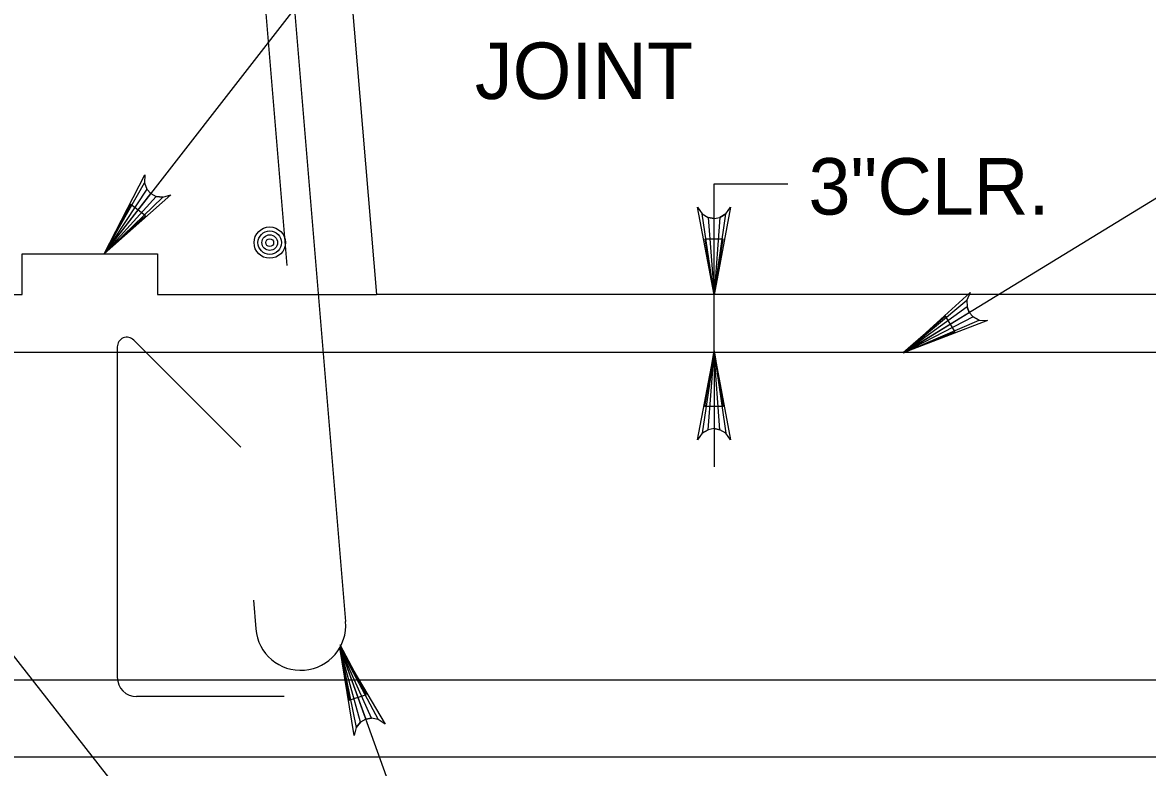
# Model space of a CAD drawing. Extents: x 638255 to 640306, y 296059 to 298435.
# Drawn here: x 639136.4 to 639196.1, y 296442.7 to 296482.2 of the extents above; entities that cross this region are included whole.
import ezdxf

# ---------------------------------------------------------------- set-up
doc = ezdxf.new("R2010")
doc.units = 0
for name, color, linetype in [('Level 3', 7, 'Continuous'), ('Level 4', 7, 'Continuous'), ('Level 6', 7, 'Continuous'), ('Level 7', 7, 'Continuous'), ('Level 9', 7, 'Continuous')]:
    doc.layers.add(name, color=color, linetype=linetype)

msp = doc.modelspace()

# ---------------------------------------------------------------- linework, layer by layer
at = {"layer": 'Level 4'}
for p, q in [((639140.713, 296469.936), (639156.354, 296490.05)), ((639183.211, 296464.707), (639202.38, 296476.448)), ((639173.112, 296464.706), (639173.112, 296473.664)), ((639173.112, 296473.664), (639177.025, 296473.664)), ((639173.112, 296461.571), (639173.112, 296458.624)), ((639128.42, 296458.109), (639157.939, 296420.447)), ((639153.242, 296449.03), (639157.893, 296436.092))]:
    msp.add_line(p, q, dxfattribs=at)
for points in [[(639140.713, 296469.936), (639142.88, 296474.142), (639142.857, 296473.708), (639142.988, 296473.371), (639143.202, 296473.136), (639143.481, 296472.988), (639143.841, 296472.943), (639144.257, 296473.072), (639140.713, 296469.936), (639143.841, 296472.943), (639143.481, 296472.988), (639140.713, 296469.936), (639143.202, 296473.136), (639142.988, 296473.371), (639140.713, 296469.936), (639142.857, 296473.708)], [(639173.112, 296467.769), (639172.241, 296472.421), (639172.488, 296472.063), (639172.8, 296471.878), (639173.112, 296471.824), (639173.424, 296471.878), (639173.736, 296472.063), (639173.983, 296472.421), (639173.112, 296467.769), (639173.736, 296472.063), (639173.424, 296471.878), (639173.112, 296467.769), (639173.112, 296471.824), (639172.8, 296471.878), (639173.112, 296467.769), (639172.488, 296472.063)], [(639183.212, 296464.706), (639186.724, 296467.879), (639186.547, 296467.48), (639186.551, 296467.118), (639186.67, 296466.823), (639186.877, 296466.586), (639187.198, 296466.418), (639187.634, 296466.393), (639183.212, 296464.706), (639187.198, 296466.418), (639186.877, 296466.586), (639183.212, 296464.706), (639186.67, 296466.823), (639186.551, 296467.118), (639183.212, 296464.706), (639186.547, 296467.48)], [(639173.112, 296464.706), (639173.983, 296460.055), (639173.736, 296460.412), (639173.424, 296460.598), (639173.112, 296460.652), (639172.8, 296460.598), (639172.488, 296460.412), (639172.241, 296460.055), (639173.112, 296464.706), (639172.488, 296460.412), (639172.8, 296460.598), (639173.112, 296464.706), (639173.112, 296460.652), (639173.424, 296460.598), (639173.112, 296464.706), (639173.736, 296460.412)], [(639153.242, 296449.03), (639155.637, 296444.948), (639155.281, 296445.202), (639154.926, 296445.271), (639154.614, 296445.214), (639154.337, 296445.058), (639154.107, 296444.78), (639153.994, 296444.358), (639153.242, 296449.03), (639154.107, 296444.78), (639154.337, 296445.058), (639153.242, 296449.03), (639154.614, 296445.214), (639154.926, 296445.271), (639153.242, 296449.03), (639155.281, 296445.202)]]:
    msp.add_lwpolyline(points, dxfattribs=at)
for points in [[(639142.909, 296471.961), (639142.134, 296472.564), (639140.713, 296469.936)], [(639173.603, 296470.716), (639172.619, 296470.716), (639173.112, 296467.769)], [(639185.927, 296465.792), (639185.414, 296466.63), (639183.157, 296464.671)], [(639173.603, 296461.833), (639172.619, 296461.833), (639173.112, 296464.781)], [(639153.728, 296446.225), (639154.66, 296446.537), (639153.256, 296449.173)]]:
    msp.add_lwpolyline(points, close=True, dxfattribs=at)
at = {"layer": 'Level 6'}
for p, q in [((639148.403, 296512.091), (639153.543, 296450.407)), ((639146.885, 296511.837), (639150.428, 296469.312)), ((639147.987, 296459.664), (639142.294, 296465.357)), ((639205.502, 296464.706), (639097.879, 296464.706)), ((639141.42, 296464.995), (639141.42, 296447.439)), ((639148.646, 296451.54), (639148.773, 296450.009)), ((639097.87, 296447.308), (639205.511, 296447.308)), ((639150.283, 296446.414), (639142.443, 296446.414))]:
    msp.add_line(p, q, dxfattribs=at)
for radius in [0.832, 0.624, 0.416, 0.208]:
    msp.add_circle((639149.515, 296470.533), radius, dxfattribs=at)
for centre, radius, start, end in [((639141.93, 296464.996), 0.511, 45, 180), ((639151.158, 296450.209), 2.394, 184.76364, 4.76364), ((639142.442, 296447.439), 1.024, 180, 270)]:
    msp.add_arc(centre, radius, start, end, dxfattribs=at)
at = {"layer": 'Level 7'}
msp.add_lwpolyline([(639125.362, 296467.778), (639136.372, 296467.778), (639136.372, 296469.936), (639143.55, 296469.936), (639143.55, 296467.778), (639155.178, 296467.778)], dxfattribs=at)
at = {"layer": 'Level 9'}
for p, q in [((639143.845, 296603.768), (639155.178, 296467.778)), ((639208.717, 296467.778), (639155.178, 296467.778)), ((639094.662, 296443.218), (639208.717, 296443.218))]:
    msp.add_line(p, q, dxfattribs=at)

# ---------------------------------------------------------------- texts
at = {"layer": 'Level 3'}
msp.add_text('3"CLR.', height=3.0001, dxfattribs=at).set_placement((639178.13, 296472.024))
at = {"layer": 'Level 4'}
msp.add_text('JOINT', height=3.0001, dxfattribs=at).set_placement((639160.411, 296478.164))

doc.saveas('drawing.dxf')
